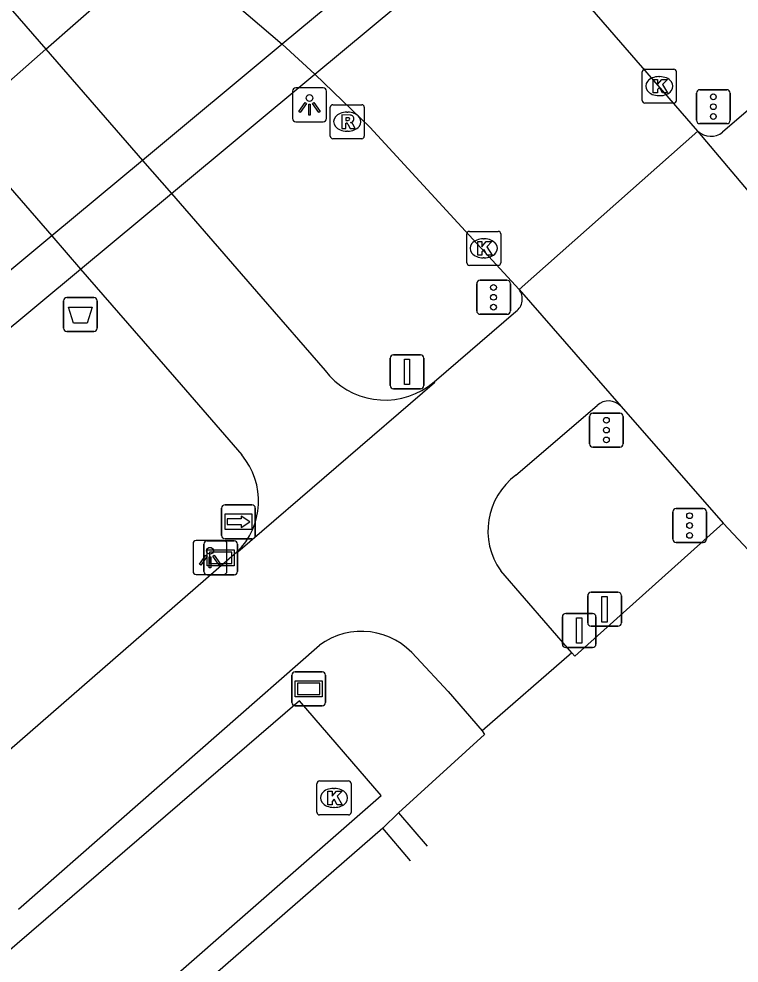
# Model space of a CAD drawing. Extents: x 155018 to 156648, y 383980 to 385733.
# Drawn here: x 156227.62 to 156248.81, y 384337.76 to 384365.56 of the extents above; entities that cross this region are included whole.
import ezdxf

# ---------------------------------------------------------------- set-up
doc = ezdxf.new("R2010")
doc.units = 0
for name, color, linetype in [('IMGEO_Afsluitpaal', 7, 'Continuous'), ('IMGEO_Afvalbak', 7, 'Continuous'), ('IMGEO_Duiker', 7, 'Continuous'), ('IMGEO_Fietspad_gesloten', 7, 'Continuous'), ('IMGEO_Fietspad_open', 7, 'Continuous'), ('IMGEO_Greppel_droge_sloot', 7, 'Continuous'), ('IMGEO_Kolk', 7, 'Continuous'), ('IMGEO_Lichtpunt', 7, 'Continuous'), ('IMGEO_OVBaan_gesloten', 7, 'Continuous'), ('IMGEO_Rijbaan_lokaal_gesloten', 7, 'Continuous'), ('IMGEO_Rijbaan_lokaal_open', 7, 'Continuous'), ('IMGEO_Rioolput', 7, 'Continuous'), ('IMGEO_Verkeersbordpaal', 7, 'Continuous'), ('IMGEO_Verkeersregelinstallatiepaal', 7, 'Continuous'), ('IMGEO_Verklikker', 7, 'Continuous'), ('IMGEO_Wegwijzer', 7, 'Continuous')]:
    doc.layers.add(name, color=color, linetype=linetype)

msp = doc.modelspace()

# ---------------------------------------------------------------- linework, layer by layer
at = {"layer": 'IMGEO_Afsluitpaal'}
for p, q in [((156243.607, 384347.154), (156243.607, 384347.954)), ((156243.607, 384347.954), (156243.607, 384347.154)), ((156243.707, 384348.054), (156244.497, 384348.054)), ((156244.497, 384348.054), (156243.707, 384348.054)), ((156244.597, 384347.954), (156244.597, 384347.154)), ((156244.597, 384347.154), (156244.597, 384347.954)), ((156244.497, 384347.054), (156243.707, 384347.054)), ((156243.707, 384347.054), (156244.497, 384347.054))]:
    msp.add_line(p, q, dxfattribs=at)
msp.add_lwpolyline([(156244.027, 384347.929), (156244.177, 384347.929), (156244.177, 384347.179), (156244.027, 384347.179), (156244.027, 384347.929)], dxfattribs=at)
for centre, start, end in [((156243.707, 384347.954), 90, 180), ((156243.707, 384347.954), 90, 180), ((156244.497, 384347.954), 0, 90), ((156244.497, 384347.954), 360, 90), ((156243.707, 384347.154), 180, 270), ((156243.707, 384347.154), 180, 270), ((156244.497, 384347.154), 270, 0), ((156244.497, 384347.154), 270, 0)]:
    msp.add_arc(centre, 0.1, start, end, dxfattribs=at)
at = {"layer": 'IMGEO_Afvalbak'}
for p, q in [((156229.029, 384357.357), (156229.819, 384357.357)), ((156229.819, 384357.357), (156229.029, 384357.357)), ((156228.929, 384356.457), (156228.929, 384357.257)), ((156228.929, 384357.257), (156228.929, 384356.457)), ((156229.919, 384357.257), (156229.919, 384356.457)), ((156229.919, 384356.457), (156229.919, 384357.257)), ((156229.819, 384356.357), (156229.029, 384356.357)), ((156229.029, 384356.357), (156229.819, 384356.357))]:
    msp.add_line(p, q, dxfattribs=at)
msp.add_lwpolyline([(156229.072, 384357.071), (156229.776, 384357.071), (156229.627, 384356.601), (156229.221, 384356.601), (156229.072, 384357.071)], dxfattribs=at)
for centre, start, end in [((156229.029, 384357.257), 90, 180), ((156229.029, 384357.257), 90, 180), ((156229.819, 384357.257), 0, 90), ((156229.819, 384357.257), 360, 90), ((156229.029, 384356.457), 180, 270), ((156229.029, 384356.457), 180, 270), ((156229.819, 384356.457), 270, 0), ((156229.819, 384356.457), 270, 0)]:
    msp.add_arc(centre, 0.1, start, end, dxfattribs=at)
at = {"layer": 'IMGEO_Duiker'}
for points in [[(156215.041, 384352.929), (156215.688, 384353.497), (156217.448, 384355.043), (156225.796, 384362.375), (156228.408, 384364.668), (156231.905, 384367.74), (156238.109, 384373.189), (156239.424, 384374.343), (156242.659, 384377.185), (156245.58, 384379.75), (156246.161, 384380.26), (156249.827, 384383.484)], [(156250.852, 384377.707), (156247.199, 384374.666), (156243.352, 384371.463), (156241.177, 384369.653), (156235.364, 384364.813), (156231.256, 384361.393), (156228.584, 384359.168), (156218.362, 384350.664)], [(156219.198, 384349.683), (156229.43, 384358.196), (156232.103, 384360.42), (156236.325, 384363.933), (156242.025, 384368.676), (156244.427, 384370.674), (156246.203, 384372.151), (156246.789, 384372.639), (156248.5, 384374.064), (156251.674, 384376.704)]]:
    msp.add_lwpolyline(points, dxfattribs=at)
at = {"layer": 'IMGEO_Fietspad_gesloten'}
msp.add_lwpolyline([(156250.262, 384363.89), (156248.322, 384362.227)], dxfattribs=at)
msp.add_arc((156247.974, 384362.642), 0.541, 225.9318, 309.9548, dxfattribs=at)
at = {"layer": 'IMGEO_Fietspad_open'}
for points in [[(156212.299, 384383.024), (156216.353, 384378.528), (156218.02, 384376.673), (156221.533, 384372.573), (156228.408, 384364.668), (156231.256, 384361.393), (156232.103, 384360.42), (156234.738, 384357.39), (156236.633, 384355.204), (156236.76, 384355.053)], [(156212.132, 384378.231), (156215.863, 384374.103), (156218.887, 384370.321), (156225.796, 384362.375), (156228.584, 384359.168), (156229.43, 384358.196), (156232.391, 384354.79), (156234.173, 384352.726)], [(156239.834, 384354.878), (156242.238, 384356.943)], [(156239.834, 384354.878), (156239.845, 384354.848), (156234.056, 384349.864), (156234.028, 384349.861)], [(156242.243, 384352.126), (156244.628, 384354.182)], [(156234.028, 384349.861), (156225.198, 384342.177)], [(156243.885, 384346.896), (156241.795, 384349.315)], [(156227.605, 384339.354), (156236.457, 384347.12)], [(156239.313, 384346.758), (156240.243, 384345.758), (156241.249, 384344.601)]]:
    msp.add_lwpolyline(points, dxfattribs=at)
for centre, radius, start, end in [((156241.973, 384357.314), 0.456, 305.5641, 37.4089), ((156238.387, 384356.548), 2.21, 222.5825, 310.9009), ((156244.967, 384353.807), 0.505, 43.1895, 132.1128), ((156232.569, 384351.371), 2.1, 314.0184, 40.1869), ((156243.439, 384350.494), 2.023, 126.2316, 215.6578), ((156237.697, 384345.453), 2.077, 38.9098, 126.6427)]:
    msp.add_arc(centre, radius, start, end, dxfattribs=at)
at = {"layer": 'IMGEO_Greppel_droge_sloot'}
msp.add_lwpolyline([(156197.268, 384306.809), (156238.28, 384342.7), (156235.876, 384345.481), (156194.464, 384309.843), (156197.268, 384306.809)], dxfattribs=at)
at = {"layer": 'IMGEO_Kolk'}
for p, q in [((156245.96, 384363.152), (156245.96, 384364.004)), ((156246.035, 384364.078), (156246.887, 384364.078)), ((156246.961, 384364.004), (156246.961, 384363.152)), ((156246.448, 384363.858), (156246.473, 384363.858)), ((156246.471, 384363.298), (156246.446, 384363.298)), ((156246.887, 384363.078), (156246.035, 384363.078)), ((156240.871, 384359.303), (156241.723, 384359.303)), ((156240.796, 384358.377), (156240.796, 384359.229)), ((156241.284, 384359.083), (156241.309, 384359.083)), ((156241.797, 384359.229), (156241.797, 384358.377)), ((156241.307, 384358.523), (156241.282, 384358.523)), ((156241.723, 384358.303), (156240.871, 384358.303)), ((156236.388, 384342.202), (156236.388, 384343.054)), ((156236.463, 384343.128), (156237.315, 384343.128)), ((156236.876, 384342.908), (156236.901, 384342.908)), ((156237.389, 384343.054), (156237.389, 384342.202)), ((156236.899, 384342.348), (156236.874, 384342.348)), ((156237.315, 384342.128), (156236.463, 384342.128))]:
    msp.add_line(p, q, dxfattribs=at)
for points in [[(156245.96, 384363.152), (156245.96, 384364.004)], [(156246.035, 384364.078), (156246.887, 384364.078)], [(156246.961, 384364.004), (156246.961, 384363.152)], [(156246.281, 384363.778), (156246.404, 384363.778), (156246.404, 384363.627), (156246.534, 384363.778), (156246.698, 384363.778), (156246.552, 384363.627), (156246.705, 384363.378), (156246.553, 384363.378), (156246.468, 384363.542), (156246.404, 384363.475), (156246.404, 384363.378), (156246.281, 384363.378), (156246.281, 384363.778)], [(156246.887, 384363.078), (156246.035, 384363.078)], [(156240.871, 384359.303), (156241.723, 384359.303)], [(156240.796, 384358.377), (156240.796, 384359.229)], [(156241.117, 384359.003), (156241.24, 384359.003), (156241.24, 384358.852), (156241.37, 384359.003), (156241.534, 384359.003), (156241.388, 384358.852), (156241.541, 384358.603), (156241.389, 384358.603), (156241.304, 384358.767), (156241.24, 384358.7), (156241.24, 384358.603), (156241.117, 384358.603), (156241.117, 384359.003)], [(156241.797, 384359.229), (156241.797, 384358.377)], [(156241.723, 384358.303), (156240.871, 384358.303)], [(156236.388, 384342.202), (156236.388, 384343.054)], [(156236.463, 384343.128), (156237.315, 384343.128)], [(156237.389, 384343.054), (156237.389, 384342.202)], [(156236.709, 384342.828), (156236.832, 384342.828), (156236.832, 384342.677), (156236.962, 384342.828), (156237.126, 384342.828), (156236.98, 384342.677), (156237.133, 384342.428), (156236.981, 384342.428), (156236.896, 384342.592), (156236.832, 384342.525), (156236.832, 384342.428), (156236.709, 384342.428), (156236.709, 384342.828)], [(156237.315, 384342.128), (156236.463, 384342.128)]]:
    msp.add_lwpolyline(points, dxfattribs=at)
for centre, start, end in [((156246.037, 384364.002), 91.552, 178.448), ((156246.037, 384364.002), 91.552, 178.448), ((156246.885, 384364.002), 1.552, 88.448), ((156246.885, 384364.002), 1.552, 88.448), ((156246.037, 384363.154), 181.552, 268.448), ((156246.037, 384363.154), 181.552, 268.448), ((156246.885, 384363.154), 271.552, 358.448), ((156246.885, 384363.154), 271.552, 358.448), ((156240.873, 384359.227), 91.552, 178.448), ((156240.873, 384359.227), 91.552, 178.448), ((156241.721, 384359.227), 1.552, 88.448), ((156241.721, 384359.227), 1.552, 88.448), ((156240.873, 384358.379), 181.552, 268.448), ((156240.873, 384358.379), 181.552, 268.448), ((156241.721, 384358.379), 271.552, 358.448), ((156241.721, 384358.379), 271.552, 358.448), ((156236.465, 384343.052), 91.552, 178.448), ((156236.465, 384343.052), 91.552, 178.448), ((156237.313, 384343.052), 1.552, 88.448), ((156237.313, 384343.052), 1.552, 88.448), ((156236.465, 384342.204), 181.552, 268.448), ((156236.465, 384342.204), 181.552, 268.448), ((156237.313, 384342.204), 271.552, 358.448), ((156237.313, 384342.204), 271.552, 358.448)]:
    msp.add_arc(centre, 0.0765, start, end, dxfattribs=at)
for centre, major_axis, ratio, start_param, end_param in [((156246.447, 384363.578), (-0.387, 0.002), 0.722429, 4.712389, 7.853982), ((156246.472, 384363.578), (-0.39, 0.002), 0.717154, 1.570796, 4.712389), ((156241.283, 384358.803), (-0.387, 0.002), 0.722429, 4.712389, 7.853982), ((156241.308, 384358.803), (-0.39, 0.002), 0.717154, 1.570796, 4.712389), ((156236.875, 384342.628), (-0.387, 0.002), 0.722429, 4.712389, 7.853982), ((156236.9, 384342.628), (-0.39, 0.002), 0.717154, 1.570796, 4.712389)]:
    msp.add_ellipse(centre, major_axis=major_axis, ratio=ratio, start_param=start_param, end_param=end_param, dxfattribs=at)
at = {"layer": 'IMGEO_Lichtpunt'}
for p, q in [((156235.668, 384363.431), (156235.668, 384362.624)), ((156235.668, 384363.431), (156235.668, 384362.624)), ((156236.57, 384363.526), (156235.762, 384363.526)), ((156236.57, 384363.526), (156235.762, 384363.526)), ((156236.664, 384362.624), (156236.664, 384363.431)), ((156236.664, 384362.624), (156236.664, 384363.431)), ((156235.762, 384362.53), (156236.57, 384362.53)), ((156235.762, 384362.53), (156236.57, 384362.53)), ((156232.741, 384350.105), (156232.741, 384349.298)), ((156232.741, 384350.105), (156232.741, 384349.298)), ((156233.643, 384350.2), (156232.835, 384350.2)), ((156233.643, 384350.2), (156232.835, 384350.2)), ((156233.737, 384349.298), (156233.737, 384350.105)), ((156233.737, 384349.298), (156233.737, 384350.105)), ((156232.835, 384349.204), (156233.643, 384349.204)), ((156232.835, 384349.204), (156233.643, 384349.204))]:
    msp.add_line(p, q, dxfattribs=at)
for points in [[(156236.042, 384363.095), (156236.081, 384363.067), (156235.893, 384362.805), (156235.855, 384362.832), (156236.042, 384363.095)], [(156236.144, 384363.047), (156236.191, 384363.047), (156236.191, 384362.725), (156236.144, 384362.725), (156236.144, 384363.047)], [(156236.254, 384363.067), (156236.292, 384363.094), (156236.479, 384362.832), (156236.44, 384362.804), (156236.254, 384363.067)], [(156233.115, 384349.769), (156233.154, 384349.741), (156232.966, 384349.479), (156232.928, 384349.506), (156233.115, 384349.769)], [(156233.217, 384349.721), (156233.264, 384349.721), (156233.264, 384349.399), (156233.217, 384349.399), (156233.217, 384349.721)], [(156233.327, 384349.741), (156233.365, 384349.768), (156233.552, 384349.506), (156233.513, 384349.478), (156233.327, 384349.741)]]:
    msp.add_lwpolyline(points, dxfattribs=at)
for centre in [(156236.167, 384363.229), (156233.24, 384349.903)]:
    msp.add_circle(centre, 0.0994, dxfattribs=at)
for centre, start, end in [((156235.762, 384363.431), 90, 180), ((156235.762, 384363.431), 90, 180), ((156236.57, 384363.431), 0, 90), ((156236.57, 384363.431), 0, 90), ((156235.762, 384362.624), 180, 270), ((156235.762, 384362.624), 180, 270), ((156236.57, 384362.624), 270, 0), ((156236.57, 384362.624), 270, 360), ((156232.835, 384350.105), 90, 180), ((156232.835, 384350.105), 90, 180), ((156233.643, 384350.105), 0, 90), ((156233.643, 384350.105), 0, 90), ((156232.835, 384349.298), 180, 270), ((156232.835, 384349.298), 180, 270), ((156233.643, 384349.298), 270, 0), ((156233.643, 384349.298), 270, 360)]:
    msp.add_arc(centre, 0.0946, start, end, dxfattribs=at)
at = {"layer": 'IMGEO_OVBaan_gesloten'}
for points in [[(156219.428, 384377.964), (156223.918, 384374.253), (156231.905, 384367.74), (156232.961, 384366.879), (156235.364, 384364.813), (156236.325, 384363.933), (156237.947, 384362.372), (156242.335, 384357.591)], [(156247.598, 384362.253), (156242.025, 384368.676)], [(156247.598, 384362.253), (156242.335, 384357.591)], [(156250.249, 384359.103), (156247.598, 384362.253)], [(156242.335, 384357.591), (156245.335, 384354.153)], [(156245.335, 384354.153), (156248.336, 384350.712)], [(156248.336, 384350.712), (156249.228, 384349.758)]]:
    msp.add_lwpolyline(points, dxfattribs=at)
at = {"layer": 'IMGEO_Rijbaan_lokaal_gesloten'}
for points in [[(156248.336, 384350.712), (156243.972, 384346.795), (156243.885, 384346.896)], [(156243.885, 384346.896), (156241.249, 384344.601)], [(156241.249, 384344.601), (156241.319, 384344.496), (156238.787, 384342.185)], [(156238.787, 384342.185), (156239.633, 384341.207)], [(156238.323, 384341.737), (156196.415, 384305.237)], [(156239.143, 384340.771), (156239.143, 384340.771), (156238.323, 384341.737)]]:
    msp.add_lwpolyline(points, dxfattribs=at)
at = {"layer": 'IMGEO_Rijbaan_lokaal_open'}
msp.add_lwpolyline([(156238.787, 384342.185), (156238.323, 384341.737)], dxfattribs=at)
at = {"layer": 'IMGEO_Rioolput'}
for p, q in [((156236.778, 384362.105), (156236.778, 384362.957)), ((156236.853, 384363.031), (156237.705, 384363.031)), ((156237.779, 384362.957), (156237.779, 384362.105)), ((156237.266, 384362.811), (156237.291, 384362.811)), ((156237.289, 384362.251), (156237.264, 384362.251)), ((156237.705, 384362.031), (156236.853, 384362.031))]:
    msp.add_line(p, q, dxfattribs=at)
for points in [[(156236.778, 384362.105), (156236.778, 384362.957)], [(156236.853, 384363.031), (156237.705, 384363.031)], [(156237.779, 384362.957), (156237.779, 384362.105)], [(156237.367, 384362.729), (156237.115, 384362.731), (156237.115, 384362.331)], [(156237.293, 384362.65), (156237.239, 384362.65), (156237.239, 384362.569)], [(156237.115, 384362.331), (156237.239, 384362.331), (156237.239, 384362.493), (156237.25, 384362.493)], [(156237.239, 384362.569), (156237.291, 384362.569)], [(156237.297, 384362.464), (156237.368, 384362.331), (156237.508, 384362.331), (156237.443, 384362.457)], [(156237.705, 384362.031), (156236.853, 384362.031)]]:
    msp.add_lwpolyline(points, dxfattribs=at)
for centre, radius, start, end in [((156236.855, 384362.955), 0.0765, 91.552, 178.448), ((156236.855, 384362.955), 0.0765, 91.552, 178.448), ((156237.703, 384362.955), 0.0765, 1.552, 88.448), ((156237.703, 384362.955), 0.0765, 1.552, 88.448), ((156237.299, 384362.554), 0.0964, 77.0061, 93.1865), ((156237.313, 384362.611), 0.0378, 276.6634, 79.6772), ((156237.366, 384362.619), 0.109, 350.3612, 89.416), ((156237.364, 384362.619), 0.112, 277.5842, 350.9817), ((156237.249, 384362.44), 0.0533, 26.0293, 88.6989), ((156237.275, 384362.758), 0.19, 274.7715, 282.9687), ((156237.348, 384362.404), 0.108, 29.5134, 73.7905), ((156236.855, 384362.107), 0.0765, 181.552, 268.448), ((156236.855, 384362.107), 0.0765, 181.552, 268.448), ((156237.703, 384362.107), 0.0765, 271.552, 358.448), ((156237.703, 384362.107), 0.0765, 271.552, 358.448)]:
    msp.add_arc(centre, radius, start, end, dxfattribs=at)
for centre, major_axis, ratio, start_param, end_param in [((156237.265, 384362.531), (-0.387, 0.002), 0.722429, 4.712389, 7.853982), ((156237.29, 384362.531), (-0.39, 0.002), 0.717154, 1.570796, 4.712389)]:
    msp.add_ellipse(centre, major_axis=major_axis, ratio=ratio, start_param=start_param, end_param=end_param, dxfattribs=at)
at = {"layer": 'IMGEO_Verkeersbordpaal'}
for p, q in [((156238.641, 384355.668), (156239.431, 384355.668)), ((156239.431, 384355.668), (156238.641, 384355.668)), ((156238.541, 384354.768), (156238.541, 384355.568)), ((156238.541, 384355.568), (156238.541, 384354.768)), ((156239.531, 384355.568), (156239.531, 384354.768)), ((156239.531, 384354.768), (156239.531, 384355.568)), ((156239.431, 384354.668), (156238.641, 384354.668)), ((156238.641, 384354.668), (156239.431, 384354.668)), ((156244.354, 384347.78), (156244.354, 384348.58)), ((156244.354, 384348.58), (156244.354, 384347.78)), ((156244.454, 384348.68), (156245.244, 384348.68)), ((156245.244, 384348.68), (156244.454, 384348.68)), ((156245.344, 384348.58), (156245.344, 384347.78)), ((156245.344, 384347.78), (156245.344, 384348.58)), ((156245.244, 384347.68), (156244.454, 384347.68)), ((156244.454, 384347.68), (156245.244, 384347.68))]:
    msp.add_line(p, q, dxfattribs=at)
for points in [[(156238.961, 384355.543), (156239.111, 384355.543), (156239.111, 384354.793), (156238.961, 384354.793), (156238.961, 384355.543)], [(156244.774, 384348.555), (156244.924, 384348.555), (156244.924, 384347.805), (156244.774, 384347.805), (156244.774, 384348.555)]]:
    msp.add_lwpolyline(points, dxfattribs=at)
for centre, start, end in [((156238.641, 384355.568), 90, 180), ((156238.641, 384355.568), 90, 180), ((156239.431, 384355.568), 0, 90), ((156239.431, 384355.568), 360, 90), ((156238.641, 384354.768), 180, 270), ((156238.641, 384354.768), 180, 270), ((156239.431, 384354.768), 270, 0), ((156239.431, 384354.768), 270, 0), ((156244.454, 384348.58), 90, 180), ((156244.454, 384348.58), 90, 180), ((156245.244, 384348.58), 0, 90), ((156245.244, 384348.58), 360, 90), ((156244.454, 384347.78), 180, 270), ((156244.454, 384347.78), 180, 270), ((156245.244, 384347.78), 270, 0), ((156245.244, 384347.78), 270, 0)]:
    msp.add_arc(centre, 0.1, start, end, dxfattribs=at)
at = {"layer": 'IMGEO_Verkeersregelinstallatiepaal'}
for p, q in [((156247.655, 384363.474), (156248.445, 384363.474)), ((156248.445, 384363.474), (156247.655, 384363.474)), ((156247.555, 384362.574), (156247.555, 384363.374)), ((156247.555, 384363.374), (156247.555, 384362.574)), ((156248.545, 384363.374), (156248.545, 384362.574)), ((156248.545, 384362.574), (156248.545, 384363.374)), ((156248.445, 384362.474), (156247.655, 384362.474)), ((156247.655, 384362.474), (156248.445, 384362.474)), ((156241.087, 384356.963), (156241.087, 384357.763)), ((156241.087, 384357.763), (156241.087, 384356.963)), ((156241.187, 384357.863), (156241.977, 384357.863)), ((156241.977, 384357.863), (156241.187, 384357.863)), ((156242.077, 384357.763), (156242.077, 384356.963)), ((156242.077, 384356.963), (156242.077, 384357.763)), ((156241.977, 384356.863), (156241.187, 384356.863)), ((156241.187, 384356.863), (156241.977, 384356.863)), ((156244.407, 384353.054), (156244.407, 384353.854)), ((156244.407, 384353.854), (156244.407, 384353.054)), ((156244.507, 384353.954), (156245.297, 384353.954)), ((156245.297, 384353.954), (156244.507, 384353.954)), ((156245.397, 384353.854), (156245.397, 384353.054)), ((156245.397, 384353.054), (156245.397, 384353.854)), ((156245.297, 384352.954), (156244.507, 384352.954)), ((156244.507, 384352.954), (156245.297, 384352.954)), ((156246.857, 384350.245), (156246.857, 384351.045)), ((156246.857, 384351.045), (156246.857, 384350.245)), ((156246.957, 384351.145), (156247.747, 384351.145)), ((156247.747, 384351.145), (156246.957, 384351.145)), ((156247.847, 384351.045), (156247.847, 384350.245)), ((156247.847, 384350.245), (156247.847, 384351.045)), ((156247.747, 384350.145), (156246.957, 384350.145)), ((156246.957, 384350.145), (156247.747, 384350.145))]:
    msp.add_line(p, q, dxfattribs=at)
for centre in [(156248.05, 384363.264), (156248.05, 384362.974), (156248.05, 384362.684), (156241.582, 384357.653), (156241.582, 384357.363), (156241.582, 384357.073), (156244.902, 384353.744), (156244.902, 384353.454), (156244.902, 384353.164), (156247.352, 384350.935), (156247.352, 384350.645), (156247.352, 384350.355)]:
    msp.add_circle(centre, 0.085, dxfattribs=at)
for centre, start, end in [((156247.655, 384363.374), 90, 180), ((156247.655, 384363.374), 90, 180), ((156248.445, 384363.374), 0, 90), ((156248.445, 384363.374), 360, 90), ((156247.655, 384362.574), 180, 270), ((156247.655, 384362.574), 180, 270), ((156248.445, 384362.574), 270, 0), ((156248.445, 384362.574), 270, 0), ((156241.187, 384357.763), 90, 180), ((156241.187, 384357.763), 90, 180), ((156241.977, 384357.763), 0, 90), ((156241.977, 384357.763), 360, 90), ((156241.187, 384356.963), 180, 270), ((156241.187, 384356.963), 180, 270), ((156241.977, 384356.963), 270, 0), ((156241.977, 384356.963), 270, 0), ((156244.507, 384353.854), 90, 180), ((156244.507, 384353.854), 90, 180), ((156245.297, 384353.854), 0, 90), ((156245.297, 384353.854), 360, 90), ((156244.507, 384353.054), 180, 270), ((156244.507, 384353.054), 180, 270), ((156245.297, 384353.054), 270, 0), ((156245.297, 384353.054), 270, 0), ((156246.957, 384351.045), 90, 180), ((156246.957, 384351.045), 90, 180), ((156247.747, 384351.045), 0, 90), ((156247.747, 384351.045), 360, 90), ((156246.957, 384350.245), 180, 270), ((156246.957, 384350.245), 180, 270), ((156247.747, 384350.245), 270, 0), ((156247.747, 384350.245), 270, 0)]:
    msp.add_arc(centre, 0.1, start, end, dxfattribs=at)
at = {"layer": 'IMGEO_Verklikker'}
for p, q in [((156233.059, 384349.293), (156233.059, 384350.093)), ((156233.059, 384350.093), (156233.059, 384349.293)), ((156233.159, 384350.193), (156233.949, 384350.193)), ((156233.949, 384350.193), (156233.159, 384350.193)), ((156234.049, 384350.093), (156234.049, 384349.293)), ((156234.049, 384349.293), (156234.049, 384350.093)), ((156233.949, 384349.193), (156233.159, 384349.193)), ((156233.159, 384349.193), (156233.949, 384349.193)), ((156235.647, 384345.438), (156235.647, 384346.238)), ((156235.647, 384346.238), (156235.647, 384345.438)), ((156235.747, 384346.338), (156236.537, 384346.338)), ((156236.537, 384346.338), (156235.747, 384346.338)), ((156236.637, 384346.238), (156236.637, 384345.438)), ((156236.637, 384345.438), (156236.637, 384346.238)), ((156236.537, 384345.338), (156235.747, 384345.338)), ((156235.747, 384345.338), (156236.537, 384345.338))]:
    msp.add_line(p, q, dxfattribs=at)
for points in [[(156233.16, 384349.925), (156233.948, 384349.925), (156233.948, 384349.461), (156233.16, 384349.461), (156233.16, 384349.925)], [(156233.225, 384349.86), (156233.225, 384349.526), (156233.883, 384349.526), (156233.883, 384349.86), (156233.225, 384349.86)], [(156235.748, 384346.07), (156236.536, 384346.07), (156236.536, 384345.606), (156235.748, 384345.606), (156235.748, 384346.07)], [(156235.813, 384346.005), (156235.813, 384345.671), (156236.471, 384345.671), (156236.471, 384346.005), (156235.813, 384346.005)]]:
    msp.add_lwpolyline(points, dxfattribs=at)
for centre, start, end in [((156233.159, 384350.093), 90, 180), ((156233.159, 384350.093), 90, 180), ((156233.949, 384350.093), 0, 90), ((156233.949, 384350.093), 360, 90), ((156233.159, 384349.293), 180, 270), ((156233.159, 384349.293), 180, 270), ((156233.949, 384349.293), 270, 0), ((156233.949, 384349.293), 270, 0), ((156235.747, 384346.238), 90, 180), ((156235.747, 384346.238), 90, 180), ((156236.537, 384346.238), 0, 90), ((156236.537, 384346.238), 360, 90), ((156235.747, 384345.438), 180, 270), ((156235.747, 384345.438), 180, 270), ((156236.537, 384345.438), 270, 0), ((156236.537, 384345.438), 270, 0)]:
    msp.add_arc(centre, 0.1, start, end, dxfattribs=at)
at = {"layer": 'IMGEO_Wegwijzer'}
for p, q in [((156233.683, 384351.256), (156234.473, 384351.256)), ((156234.473, 384351.256), (156233.683, 384351.256)), ((156233.583, 384350.356), (156233.583, 384351.156)), ((156233.583, 384351.156), (156233.583, 384350.356)), ((156234.573, 384351.156), (156234.573, 384350.356)), ((156234.573, 384350.356), (156234.573, 384351.156)), ((156234.473, 384350.256), (156233.683, 384350.256)), ((156233.683, 384350.256), (156234.473, 384350.256))]:
    msp.add_line(p, q, dxfattribs=at)
for points in [[(156233.684, 384350.988), (156234.472, 384350.988), (156234.472, 384350.524), (156233.684, 384350.524), (156233.684, 384350.988)], [(156233.749, 384350.84), (156233.749, 384350.756), (156233.749, 384350.672), (156234.16, 384350.672), (156234.16, 384350.589), (156234.407, 384350.756), (156234.16, 384350.923), (156234.16, 384350.84), (156233.749, 384350.84)]]:
    msp.add_lwpolyline(points, dxfattribs=at)
for centre, start, end in [((156233.683, 384351.156), 90, 180), ((156233.683, 384351.156), 90, 180), ((156234.473, 384351.156), 0, 90), ((156234.473, 384351.156), 360, 90), ((156233.683, 384350.356), 180, 270), ((156233.683, 384350.356), 180, 270), ((156234.473, 384350.356), 270, 0), ((156234.473, 384350.356), 270, 0)]:
    msp.add_arc(centre, 0.1, start, end, dxfattribs=at)

doc.saveas('drawing.dxf')
